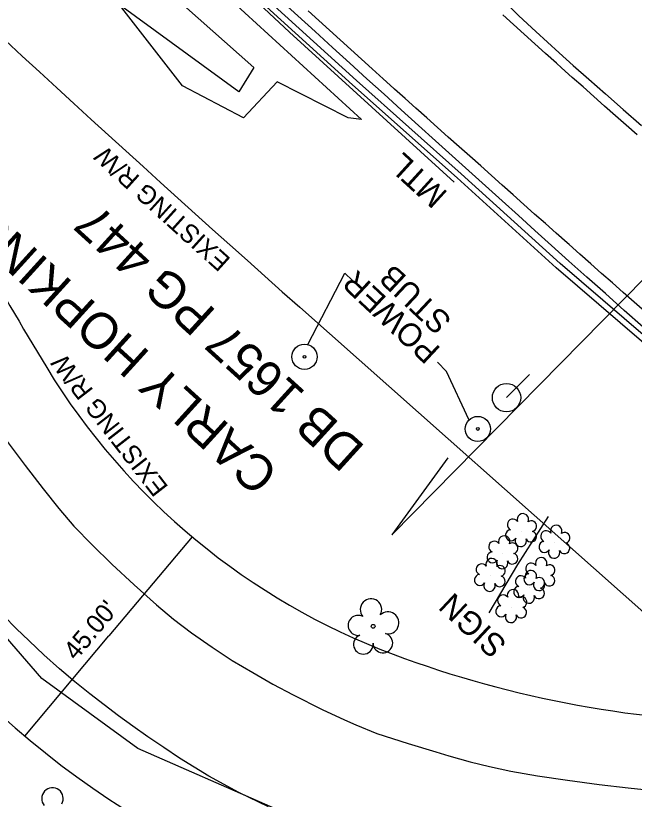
# Model space of a CAD drawing. Extents: x 472260 to 482161, y 489063 to 507124.
# Drawn here: x 476661.4 to 476768.5, y 500512.6 to 500648.1 of the extents above; entities that cross this region are included whole.
import ezdxf

# ---------------------------------------------------------------- set-up
doc = ezdxf.new("R2010")
doc.units = 0
for name, color, linetype in [('Exist Structure Minor Drop Inlet Cogo Elevation', 7, 'Continuous'), ('Exist Structure Minor Pipes CMP 15 Inch Cogo Comment', 7, 'Continuous'), ('Exist Structure Minor Pipes CMP 15 Inch Cogo Elevation', 7, 'Continuous'), ('Exist Structure Minor Pipes CMP 15 Inch Cogo Point CELL', 7, 'Continuous'), ('Prop Drainage Structure Catch Basin Convert From Junction Box Label', 7, 'Continuous'), ('Prop Drainage Structure Drop Inlet Grate 2 Narrow Slots and Sag Grates 840 24 CELL', 7, 'Continuous'), ('Prop Drainage Structure Drop Inlet Grate 2 Wide Slots and Flat Grates 840 20 Label', 7, 'Continuous'), ('Prop Drainage Structure Pipe CSP 54in Label', 7, 'Continuous'), ('Prop Drainage Structure Pipe CSP 60in Label', 7, 'Continuous'), ('Prop Drainage Structure Pipe Plug CELL', 7, 'Continuous'), ('Prop Drainage Structure Pipe RCP 15in Class IV', 7, 'Continuous'), ('Prop Drainage Structure Pipe RCP 24in Class III Label', 7, 'Continuous'), ('Prop Drainage Structure Pipe RCP 30in Class III Label', 7, 'Continuous'), ('Prop Drainage Structure Pipe RCP 42in Class III', 7, 'Continuous'), ('Prop Drainage Structure Pipe Stub Out CELL', 7, 'Continuous'), ('Prop Drainage Structure Pipe Welded Steel 66in Label', 7, 'Continuous'), ('Prop Drainage Structure Plot Symbol 50 Scale CELL', 7, 'Continuous'), ('Prop Drainage Structure Tops and Inverts LABEL', 7, 'Continuous'), ('Prop Erosion Rip Rap Pad at Outlet CELL', 7, 'Continuous'), ('Prop Erosion Rip Rap Pad at Outlet Label', 7, 'Continuous'), ('Prop NEU Channel Block Detail CELL', 7, 'Continuous'), ('Prop NEU Channel Block Detail Label', 7, 'Continuous'), ('Scratch_Level_7', 7, 'Continuous')]:
    doc.layers.add(name, color=color, linetype=linetype)

msp = doc.modelspace()

# ---------------------------------------------------------------- linework, layer by layer
at = {"layer": 'Exist Structure Minor Drop Inlet Cogo Elevation'}
msp.add_line((476791.57, 500525.89), (476710.57, 500597.71), dxfattribs=at)
for centre, radius, start, end in [((478884.49, 503049.53), 3276.8, 223.91157, 228.4381), ((477230, 500930.64), 659.62, 207.0574, 211.36729), ((476768.56, 500649.33), 119.2, 211.3673, 249.4634), ((476768.56, 500649.33), 164.2, 211.3673, 249.4634), ((476791.99, 500711.88), 185.98, 249.4634, 269.8708)]:
    msp.add_arc(centre, radius, start, end, dxfattribs=at)
at = {"layer": 'Exist Structure Minor Pipes CMP 15 Inch Cogo Comment'}
for p in [(476691.93, 500558.03), (476663.01, 500523.56)]:
    msp.add_line(p, (476677.55, 500540.88), dxfattribs=at)
at = {"layer": 'Exist Structure Minor Pipes CMP 15 Inch Cogo Elevation'}
msp.add_lwpolyline([(476736.16, 500571.66), (476726.49, 500558.38), (476821.37, 500654.69), (476811.7, 500641.4)], dxfattribs=at)
at = {"layer": 'Prop Drainage Structure Catch Basin Convert From Junction Box Label'}
for points in [[(476820.39, 500547.19), (476816.02, 500551.39), (476805.94, 500560.95), (476787.7, 500576.73), (476770.38, 500592.56), (476755.62, 500605.27), (476738.49, 500620.79), (476720.37, 500636.9), (476700.52, 500654.94), (476680.77, 500672.87), (476665.36, 500687.07), (476650.31, 500701.28), (476635.53, 500714.95), (476620.93, 500729.13), (476604.24, 500745.42), (476591.06, 500758.65), (476580.35, 500769.31)], [(476805.7, 500559.62), (476787.03, 500575.98), (476769.72, 500591.81), (476754.96, 500604.52), (476737.83, 500620.05), (476719.7, 500636.15), (476699.84, 500654.2), (476680.09, 500672.13), (476664.68, 500686.34), (476649.62, 500700.55), (476637.5, 500711.89)]]:
    msp.add_lwpolyline(points, dxfattribs=at)
at = {"layer": 'Prop Drainage Structure Drop Inlet Grate 2 Narrow Slots and Sag Grates 840 24 CELL'}
for points in [[(476770.3, 500596.94), (476768.42, 500598.6), (476766.55, 500600.25), (476764.68, 500601.9), (476762.8, 500603.56), (476760.93, 500605.21), (476759.05, 500606.86), (476757.18, 500608.52), (476756.81, 500608.84), (476754.95, 500610.5), (476753.08, 500612.16), (476751.21, 500613.82), (476749.35, 500615.49), (476747.48, 500617.15), (476745.61, 500618.81), (476743.74, 500620.47), (476741.88, 500622.13), (476740.01, 500623.79), (476738.14, 500625.46), (476736.27, 500627.12), (476734.41, 500628.78), (476732.54, 500630.44), (476730.67, 500632.1), (476728.81, 500633.76), (476726.94, 500635.43), (476726.83, 500635.53), (476724.98, 500637.21), (476723.12, 500638.89), (476721.27, 500640.57), (476719.42, 500642.25), (476717.57, 500643.93), (476715.72, 500645.61), (476713.87, 500647.29), (476712.02, 500648.97)], [(476768.93, 500627.49), (476767.06, 500629.15), (476765.19, 500630.81), (476763.32, 500632.47), (476761.45, 500634.13), (476759.58, 500635.78), (476757.71, 500637.44), (476755.84, 500639.1), (476754.97, 500639.88), (476753.11, 500641.55), (476751.26, 500643.23), (476749.4, 500644.9), (476747.55, 500646.58), (476745.69, 500648.25)]]:
    msp.add_lwpolyline(points, dxfattribs=at)
at = {"layer": 'Prop Drainage Structure Drop Inlet Grate 2 Wide Slots and Flat Grates 840 20 Label'}
msp.add_line((476723.27, 500542.55), (476723.27, 500542.55), dxfattribs=at)
msp.add_circle((476723.27, 500542.55), 0.326, dxfattribs=at)
for centre, radius, start, end in [((476722.89, 500545.43), 1.86, 330.1651, 219.7134), ((476725.82, 500543.14), 1.9, 257.1011, 134.1999), ((476720.67, 500542.71), 1.73, 62.6636, 279.3457), ((476721.57, 500539.43), 1.69, 111.5671, 6.231), ((476724.95, 500539.65), 1.7, 181.2822, 74.56), ((476667.78, 500512.76), 1.86, 330.1651, 219.7134)]:
    msp.add_arc(centre, radius, start, end, dxfattribs=at)
at = {"layer": 'Prop Drainage Structure Pipe CSP 60in Label'}
msp.add_lwpolyline([(476988.6, 500317.32), (476976.14, 500327.95), (476968, 500343.75), (476968.17, 500353.15), (476973.15, 500362.66), (476979.81, 500377.26), (476979.68, 500389.61), (476978.87, 500393.81), (476963.24, 500415.57), (476939.68, 500437.56), (476904.87, 500471.4), (476890.1, 500483.37), (476873.09, 500491.52), (476857.75, 500493.14), (476837.83, 500491.19), (476818.04, 500493.77), (476777.3, 500492.75), (476728.34, 500501.38), (476682.53, 500521.44), (476665.97, 500533.52), (476633.73, 500570.71)], dxfattribs=at)
at = {"layer": 'Prop Drainage Structure Pipe Plug CELL'}
for p, q in [((476753.54, 500561.55), (476748.22, 500553.2)), ((476748.22, 500553.2), (476743.31, 500544.89))]:
    msp.add_line(p, q, dxfattribs=at)
at = {"layer": 'Prop Drainage Structure Pipe RCP 15in Class IV'}
for points in [[(476711.95, 500591.28), (476718.34, 500603.61), (476719.71, 500602.31)], [(476739.8, 500578.28), (476735.97, 500586.59), (476734.39, 500588.18)]]:
    msp.add_lwpolyline(points, dxfattribs=at)
at = {"layer": 'Prop Drainage Structure Pipe RCP 24in Class III Label'}
for centre, radius in [((476711.39, 500589.14), 2.18), ((476711.39, 500589.14), 0.24), ((476741.37, 500576.66), 2.18), ((476741.37, 500576.66), 0.24)]:
    msp.add_circle(centre, radius, dxfattribs=at)
at = {"layer": 'Prop Drainage Structure Pipe Stub Out CELL'}
for points in [[(476770.01, 500594.24), (476766.72, 500597.16), (476763.45, 500600.07), (476760.24, 500602.92), (476757.14, 500605.69), (476754.14, 500608.38), (476751.25, 500610.98), (476748.41, 500613.55), (476745.56, 500616.12), (476742.7, 500618.7), (476739.83, 500621.28), (476736.94, 500623.87), (476734.03, 500626.49), (476731.1, 500629.14), (476728.14, 500631.82), (476725.18, 500634.51), (476722.2, 500637.21), (476719.22, 500639.91), (476716.24, 500642.63), (476713.25, 500645.35), (476710.25, 500648.08), (476707.26, 500650.82)], [(476745.57, 500651.03), (476748.47, 500648.09), (476751.4, 500645.35), (476755.44, 500641.68), (476757.87, 500639.52), (476760.57, 500637.14), (476763.48, 500634.59), (476766.53, 500631.91), (476769.71, 500629.11)], [(476659.75, 500574.75), (476663.06, 500570.35), (476666.18, 500566.3), (476668.86, 500562.91), (476671.5, 500559.86), (476674.65, 500556.62), (476678.07, 500553.29), (476681.94, 500549.73), (476685.77, 500546.27), (476688.72, 500543.77), (476691.83, 500541.43), (476695.42, 500538.93), (476698.9, 500536.65), (476702.44, 500534.53), (476705.91, 500532.55), (476709.41, 500530.72), (476714.47, 500528.15), (476718.3, 500526.36), (476720.25, 500525.49), (476723.88, 500524.03), (476729.31, 500522.29), (476734.12, 500520.84), (476736.35, 500520.18), (476740.06, 500519.11), (476743.39, 500518.28), (476747.09, 500517.52), (476751.71, 500516.7), (476756.92, 500515.93), (476762.39, 500515.19), (476767.41, 500514.6), (476771.19, 500514.22)], [(476705.15, 500511.33), (476700.03, 500513.84), (476694.83, 500516.65), (476689.74, 500519.77), (476687.03, 500521.58), (476684.3, 500523.44), (476681.71, 500525.27), (476679.19, 500527.09), (476676.72, 500528.94), (476674.22, 500530.88), (476671.64, 500532.97), (476668.99, 500535.21), (476666.3, 500537.63), (476663.75, 500540.02), (476661.53, 500542.17), (476659.37, 500544.34)]]:
    msp.add_lwpolyline(points, dxfattribs=at)
at = {"layer": 'Prop Drainage Structure Plot Symbol 50 Scale CELL'}
msp.add_lwpolyline([(476737.29, 500619.31), (476708.8, 500645.27), (476684.15, 500668.31), (476658.03, 500693.08), (476634.78, 500715.19), (476612.16, 500736.97), (476592.64, 500756.19), (476581.97, 500766.87)], dxfattribs=at)
at = {"layer": 'Prop Drainage Structure Tops and Inverts LABEL'}
msp.add_lwpolyline([(476586.98, 500753.69), (476594.5, 500750.7), (476628.01, 500716.75), (476632.55, 500707.49), (476654.57, 500691.08), (476721.24, 500630.13), (476718.92, 500630.47), (476706.65, 500636.66), (476700.86, 500630.44), (476690.28, 500636), (476679.38, 500649.98)], dxfattribs=at)
at = {"layer": 'Prop Erosion Rip Rap Pad at Outlet CELL'}
for p, q in [((476748.94, 500558.99), (476748.94, 500558.99)), ((476754.71, 500556.98), (476754.71, 500556.98)), ((476745.72, 500555.16), (476745.72, 500555.16)), ((476743.54, 500551.25), (476743.54, 500551.25)), ((476752.11, 500551.38), (476752.11, 500551.38)), ((476750.34, 500549.18), (476750.34, 500549.18)), ((476747.24, 500545.86), (476747.24, 500545.86))]:
    msp.add_line(p, q, dxfattribs=at)
for centre, radius, start, end in [((476747.46, 500560.12), 0.968, 35.8908, 245.4216), ((476749.17, 500561.03), 0.99, 334.8391, 200.4717), ((476750.61, 500559.86), 0.929, 284.4567, 126.0861), ((476754.93, 500559.02), 0.99, 334.8391, 200.4717), ((476745.94, 500557.2), 0.99, 334.8391, 200.4717), ((476747.14, 500558.29), 0.955, 95.1099, 327.9534), ((476750.58, 500558.06), 0.937, 204.9913, 73.4601), ((476753.22, 500558.1), 0.968, 35.8908, 245.4216), ((476756.38, 500557.84), 0.929, 284.4567, 126.0861), ((476744.23, 500556.29), 0.968, 35.8908, 245.4216), ((476747.39, 500556.03), 0.929, 284.4567, 126.0861), ((476748.81, 500557.31), 0.984, 151.2797, 21.387), ((476752.91, 500556.27), 0.955, 95.1099, 327.9534), ((476756.34, 500556.05), 0.937, 204.9913, 73.4601), ((476743.92, 500554.46), 0.955, 95.1099, 327.9534), ((476754.58, 500555.29), 0.984, 151.2797, 21.387), ((476743.77, 500553.29), 0.99, 334.8391, 200.4717), ((476745.59, 500553.48), 0.984, 151.2797, 21.387), ((476747.35, 500554.24), 0.937, 204.9913, 73.4601), ((476752.34, 500553.43), 0.99, 334.8391, 200.4717), ((476742.06, 500552.38), 0.968, 35.8908, 245.4216), ((476745.21, 500552.12), 0.929, 284.4567, 126.0861), ((476750.63, 500552.51), 0.968, 35.8908, 245.4216), ((476753.78, 500552.25), 0.929, 284.4567, 126.0861), ((476741.74, 500550.55), 0.955, 95.1099, 327.9534), ((476748.85, 500550.31), 0.968, 35.8908, 245.4216), ((476750.31, 500550.68), 0.955, 95.1099, 327.9534), ((476750.57, 500551.22), 0.99, 334.8391, 200.4717), ((476753.75, 500550.46), 0.937, 204.9913, 73.4601), ((476743.41, 500549.57), 0.984, 151.2797, 21.387), ((476745.18, 500550.32), 0.937, 204.9913, 73.4601), ((476751.98, 500549.7), 0.984, 151.2797, 21.387), ((476752.01, 500550.05), 0.929, 284.4567, 126.0861), ((476747.47, 500547.9), 0.99, 334.8391, 200.4717), ((476748.54, 500548.48), 0.955, 95.1099, 327.9534), ((476751.97, 500548.26), 0.937, 204.9913, 73.4601), ((476745.76, 500546.99), 0.968, 35.8908, 245.4216), ((476748.91, 500546.73), 0.929, 284.4567, 126.0861), ((476750.21, 500547.5), 0.984, 151.2797, 21.387), ((476745.44, 500545.16), 0.955, 95.1099, 327.9534), ((476748.88, 500544.93), 0.937, 204.9913, 73.4601), ((476747.11, 500544.18), 0.984, 151.2797, 21.387)]:
    msp.add_arc(centre, radius, start, end, dxfattribs=at)
at = {"layer": 'Prop Erosion Rip Rap Pad at Outlet Label'}
msp.add_lwpolyline([(476572.06, 500768.46), (476586.98, 500753.69), (476607.9, 500728.42), (476630.41, 500702.99), (476646.77, 500688.59), (476702.61, 500639.16), (476700.03, 500634.92), (476679.38, 500649.98), (476679.38, 500649.98), (476655.29, 500666.98), (476646.31, 500659.19), (476623.34, 500679.55), (476619.72, 500676.82), (476619.72, 500676.82), (476605.42, 500675.79), (476588.57, 500692.57), (476588.57, 500705.64), (476600.68, 500710.32)], dxfattribs=at)
at = {"layer": 'Prop NEU Channel Block Detail Label'}
for q in [(476750.3, 500586.07), (476746.34, 500582.07)]:
    msp.add_line((476746.34, 500582.07), q, dxfattribs=at)
msp.add_circle((476746.34, 500582.07), 2.45, dxfattribs=at)

# ---------------------------------------------------------------- texts
at = {"layer": 'Exist Structure Minor Pipes CMP 15 Inch Cogo Comment'}
msp.add_text("45.00'", height=3.2, rotation=49.9973, dxfattribs=at).set_placement((476671.86, 500536.48))
at = {"layer": 'Exist Structure Minor Pipes CMP 15 Inch Cogo Point CELL'}
for rotation, p in [(137.9097, (476698.78, 500606.02)), (127.8238, (476687.94, 500566.62))]:
    msp.add_text('EXISTING R/W', height=3.2, rotation=rotation, dxfattribs=at).set_placement(p)
at = {"layer": 'Prop Drainage Structure Pipe CSP 54in Label'}
msp.add_text('BLUE RIDGE MOUNTIAN EMS', height=4, rotation=130.3409, dxfattribs=at).set_placement((476672.4, 500489.36))
at = {"layer": 'Prop Drainage Structure Pipe RCP 30in Class III Label'}
for s, p in [('POWER', (476735.12, 500590.54)), ('STUB', (476737.08, 500595.58))]:
    msp.add_text(s, height=4, rotation=136.8636, dxfattribs=at).set_placement(p)
at = {"layer": 'Prop Drainage Structure Pipe RCP 42in Class III'}
msp.add_text('SIGN', height=4, rotation=136.8636, dxfattribs=at).set_placement((476746.62, 500539.64))
at = {"layer": 'Prop Drainage Structure Pipe Welded Steel 66in Label'}
msp.add_text('DB 1657 PG 447', height=6.25, rotation=137.706, dxfattribs=at).set_placement((476722.09, 500573.52))
at = {"layer": 'Prop NEU Channel Block Detail CELL'}
msp.add_text('MTL', height=4, rotation=137.663, dxfattribs=at).set_placement((476736.34, 500617.48))
at = {"layer": 'Scratch_Level_7'}
msp.add_text('CARLY HOPKINS', height=6.25, rotation=137.706, dxfattribs=at).set_placement((476707.21, 500569.41))

doc.saveas('drawing.dxf')
